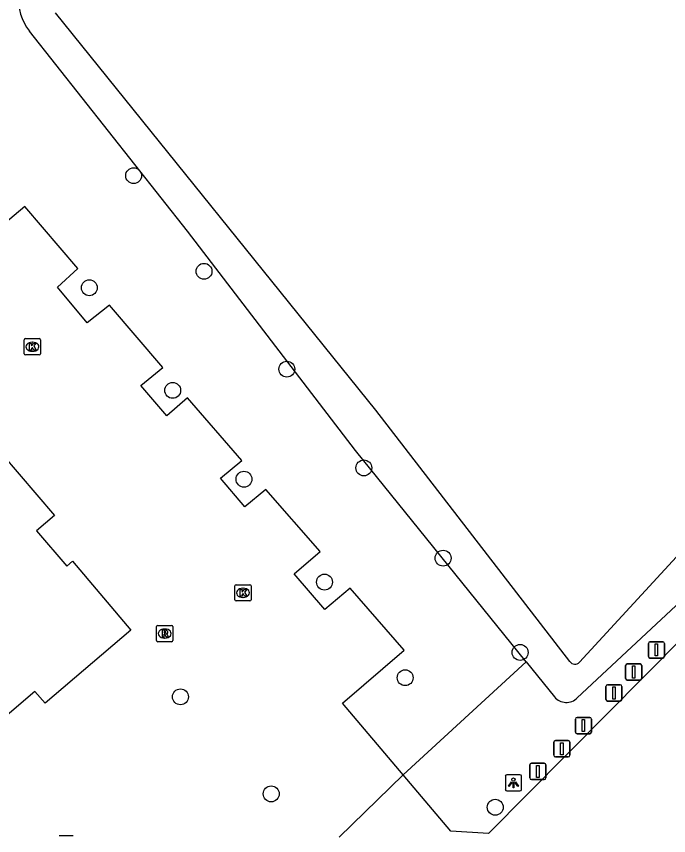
# Model space of a CAD drawing. Extents: x 162186 to 163152, y 385513 to 386513.
# Drawn here: x 163049.1 to 163089.3, y 386377.2 to 386427.6 of the extents above; entities that cross this region are included whole.
import ezdxf

# ---------------------------------------------------------------- set-up
doc = ezdxf.new("R2010")
doc.units = 0
for name, color, linetype in [('IMGEO_Afsluitpaal', 7, 'Continuous'), ('IMGEO_Boom', 7, 'Continuous'), ('IMGEO_Groenvoorziening', 7, 'Continuous'), ('IMGEO_Kolk', 7, 'Continuous'), ('IMGEO_Lichtpunt', 7, 'Continuous'), ('IMGEO_Pand', 7, 'Continuous'), ('IMGEO_Rijbaan_lokaal_open', 7, 'Continuous'), ('IMGEO_Rioolput', 7, 'Continuous'), ('IMGEO_Waterloop', 7, 'Continuous')]:
    doc.layers.add(name, color=color, linetype=linetype)

msp = doc.modelspace()

# ---------------------------------------------------------------- linework, layer by layer
at = {"layer": 'IMGEO_Afsluitpaal'}
for p, q in [((163088.058, 386388.199), (163088.058, 386388.999)), ((163088.058, 386388.999), (163088.058, 386388.199)), ((163088.158, 386389.099), (163088.948, 386389.099)), ((163088.948, 386389.099), (163088.158, 386389.099)), ((163089.048, 386388.999), (163089.048, 386388.199)), ((163089.048, 386388.199), (163089.048, 386388.999)), ((163088.948, 386388.099), (163088.158, 386388.099)), ((163088.158, 386388.099), (163088.948, 386388.099)), ((163086.657, 386386.835), (163086.657, 386387.635)), ((163086.657, 386387.635), (163086.657, 386386.835)), ((163086.757, 386387.735), (163087.547, 386387.735)), ((163087.547, 386387.735), (163086.757, 386387.735)), ((163087.647, 386387.635), (163087.647, 386386.835)), ((163087.647, 386386.835), (163087.647, 386387.635)), ((163085.441, 386385.545), (163085.441, 386386.345)), ((163085.441, 386386.345), (163085.441, 386385.545)), ((163085.541, 386386.445), (163086.331, 386386.445)), ((163086.331, 386386.445), (163085.541, 386386.445)), ((163086.431, 386386.345), (163086.431, 386385.545)), ((163086.431, 386385.545), (163086.431, 386386.345)), ((163087.547, 386386.735), (163086.757, 386386.735)), ((163086.757, 386386.735), (163087.547, 386386.735)), ((163086.331, 386385.445), (163085.541, 386385.445)), ((163085.541, 386385.445), (163086.331, 386385.445)), ((163083.56, 386383.537), (163083.56, 386384.337)), ((163083.56, 386384.337), (163083.56, 386383.537)), ((163083.66, 386384.437), (163084.45, 386384.437)), ((163084.45, 386384.437), (163083.66, 386384.437)), ((163084.55, 386384.337), (163084.55, 386383.537)), ((163084.55, 386383.537), (163084.55, 386384.337)), ((163084.45, 386383.437), (163083.66, 386383.437)), ((163083.66, 386383.437), (163084.45, 386383.437)), ((163082.23, 386382.107), (163082.23, 386382.907)), ((163082.23, 386382.907), (163082.23, 386382.107)), ((163082.33, 386383.007), (163083.12, 386383.007)), ((163083.12, 386383.007), (163082.33, 386383.007)), ((163083.22, 386382.907), (163083.22, 386382.107)), ((163083.22, 386382.107), (163083.22, 386382.907)), ((163083.12, 386382.007), (163082.33, 386382.007)), ((163082.33, 386382.007), (163083.12, 386382.007)), ((163080.75, 386380.71), (163080.75, 386381.51)), ((163080.75, 386381.51), (163080.75, 386380.71)), ((163080.85, 386381.61), (163081.64, 386381.61)), ((163081.64, 386381.61), (163080.85, 386381.61)), ((163081.74, 386381.51), (163081.74, 386380.71)), ((163081.74, 386380.71), (163081.74, 386381.51)), ((163081.64, 386380.61), (163080.85, 386380.61)), ((163080.85, 386380.61), (163081.64, 386380.61))]:
    msp.add_line(p, q, dxfattribs=at)
for points in [[(163088.478, 386388.974), (163088.628, 386388.974), (163088.628, 386388.224), (163088.478, 386388.224), (163088.478, 386388.974)], [(163087.077, 386387.61), (163087.227, 386387.61), (163087.227, 386386.86), (163087.077, 386386.86), (163087.077, 386387.61)], [(163085.861, 386386.32), (163086.011, 386386.32), (163086.011, 386385.57), (163085.861, 386385.57), (163085.861, 386386.32)], [(163083.98, 386384.312), (163084.13, 386384.312), (163084.13, 386383.562), (163083.98, 386383.562), (163083.98, 386384.312)], [(163082.65, 386382.882), (163082.8, 386382.882), (163082.8, 386382.132), (163082.65, 386382.132), (163082.65, 386382.882)], [(163081.17, 386381.485), (163081.32, 386381.485), (163081.32, 386380.735), (163081.17, 386380.735), (163081.17, 386381.485)]]:
    msp.add_lwpolyline(points, dxfattribs=at)
for centre, start, end in [((163088.158, 386388.999), 90, 180), ((163088.158, 386388.999), 90, 180), ((163088.948, 386388.999), 0, 90), ((163088.948, 386388.999), 360, 90), ((163088.158, 386388.199), 180, 270), ((163088.158, 386388.199), 180, 270), ((163088.948, 386388.199), 270, 0), ((163088.948, 386388.199), 270, 0), ((163086.757, 386387.635), 90, 180), ((163086.757, 386387.635), 90, 180), ((163087.547, 386387.635), 0, 90), ((163087.547, 386387.635), 360, 90), ((163086.757, 386386.835), 180, 270), ((163086.757, 386386.835), 180, 270), ((163087.547, 386386.835), 270, 0), ((163087.547, 386386.835), 270, 0), ((163085.541, 386386.345), 90, 180), ((163085.541, 386386.345), 90, 180), ((163086.331, 386386.345), 0, 90), ((163086.331, 386386.345), 360, 90), ((163085.541, 386385.545), 180, 270), ((163085.541, 386385.545), 180, 270), ((163086.331, 386385.545), 270, 0), ((163086.331, 386385.545), 270, 0), ((163083.66, 386384.337), 90, 180), ((163083.66, 386384.337), 90, 180), ((163084.45, 386384.337), 0, 90), ((163084.45, 386384.337), 360, 90), ((163083.66, 386383.537), 180, 270), ((163083.66, 386383.537), 180, 270), ((163084.45, 386383.537), 270, 0), ((163084.45, 386383.537), 270, 0), ((163082.33, 386382.907), 90, 180), ((163082.33, 386382.907), 90, 180), ((163083.12, 386382.907), 0, 90), ((163083.12, 386382.907), 360, 90), ((163082.33, 386382.107), 180, 270), ((163082.33, 386382.107), 180, 270), ((163083.12, 386382.107), 270, 0), ((163083.12, 386382.107), 270, 0), ((163080.85, 386381.51), 90, 180), ((163080.85, 386381.51), 90, 180), ((163081.64, 386381.51), 0, 90), ((163081.64, 386381.51), 360, 90), ((163080.85, 386380.71), 180, 270), ((163080.85, 386380.71), 180, 270), ((163081.64, 386380.71), 270, 0), ((163081.64, 386380.71), 270, 0)]:
    msp.add_arc(centre, 0.1, start, end, dxfattribs=at)
at = {"layer": 'IMGEO_Boom'}
for centre in [(163056.327, 386417.815), (163060.668, 386411.923), (163053.597, 386410.91), (163065.771, 386405.891), (163058.737, 386404.586), (163070.518, 386399.809), (163063.129, 386399.113), (163075.405, 386394.247), (163068.092, 386392.776), (163080.152, 386388.443), (163073.068, 386386.884), (163059.212, 386385.709), (163064.81, 386379.727), (163078.62, 386378.903)]:
    msp.add_circle(centre, 0.489, dxfattribs=at)
at = {"layer": 'IMGEO_Groenvoorziening'}
for points in [[(163072.942, 386380.901), (163069.206, 386385.311), (163073, 386388.577), (163069.682, 386392.41), (163068.12, 386391.086), (163066.23, 386393.281), (163067.833, 386394.658), (163064.483, 386398.484), (163063.192, 386397.411), (163061.677, 386399.168), (163062.994, 386400.275), (163059.658, 386404.118), (163058.376, 386403.014), (163056.779, 386404.886), (163058.119, 386405.995), (163054.841, 386409.843), (163053.463, 386408.754), (163051.633, 386410.936), (163052.878, 386412.09), (163049.611, 386415.914), (163048.304, 386414.816)], [(163072.942, 386380.901), (163080.524, 386387.866)]]:
    msp.add_lwpolyline(points, dxfattribs=at)
at = {"layer": 'IMGEO_Kolk'}
for p, q in [((163049.584, 386406.847), (163049.584, 386407.699)), ((163049.659, 386407.773), (163050.511, 386407.773)), ((163050.072, 386407.553), (163050.097, 386407.553)), ((163050.585, 386407.699), (163050.585, 386406.847)), ((163050.095, 386406.993), (163050.07, 386406.993)), ((163050.511, 386406.773), (163049.659, 386406.773)), ((163062.569, 386391.689), (163062.569, 386392.541)), ((163062.644, 386392.615), (163063.496, 386392.615)), ((163063.057, 386392.395), (163063.082, 386392.395)), ((163063.57, 386392.541), (163063.57, 386391.689)), ((163063.496, 386391.615), (163062.644, 386391.615)), ((163063.08, 386391.835), (163063.055, 386391.835)), ((163051.744, 386377.156), (163052.596, 386377.156))]:
    msp.add_line(p, q, dxfattribs=at)
for points in [[(163049.584, 386406.847), (163049.584, 386407.699)], [(163049.659, 386407.773), (163050.511, 386407.773)], [(163050.585, 386407.699), (163050.585, 386406.847)], [(163049.905, 386407.473), (163050.028, 386407.473), (163050.028, 386407.322), (163050.158, 386407.473), (163050.322, 386407.473), (163050.176, 386407.322), (163050.329, 386407.073), (163050.177, 386407.073), (163050.092, 386407.237), (163050.028, 386407.17), (163050.028, 386407.073), (163049.905, 386407.073), (163049.905, 386407.473)], [(163050.511, 386406.773), (163049.659, 386406.773)], [(163062.569, 386391.689), (163062.569, 386392.541)], [(163062.644, 386392.615), (163063.496, 386392.615)], [(163063.57, 386392.541), (163063.57, 386391.689)], [(163062.89, 386392.315), (163063.013, 386392.315), (163063.013, 386392.164), (163063.143, 386392.315), (163063.307, 386392.315), (163063.161, 386392.164), (163063.314, 386391.915), (163063.162, 386391.915), (163063.077, 386392.079), (163063.013, 386392.012), (163063.013, 386391.915), (163062.89, 386391.915), (163062.89, 386392.315)], [(163063.496, 386391.615), (163062.644, 386391.615)], [(163051.744, 386377.156), (163052.596, 386377.156)]]:
    msp.add_lwpolyline(points, dxfattribs=at)
for centre, start, end in [((163049.661, 386407.697), 91.552, 178.448), ((163049.661, 386407.697), 91.552, 178.448), ((163050.509, 386407.697), 1.552, 88.448), ((163050.509, 386407.697), 1.552, 88.448), ((163049.661, 386406.849), 181.552, 268.448), ((163049.661, 386406.849), 181.552, 268.448), ((163050.509, 386406.849), 271.552, 358.448), ((163050.509, 386406.849), 271.552, 358.448), ((163062.646, 386392.539), 91.552, 178.448), ((163062.646, 386392.539), 91.552, 178.448), ((163063.494, 386392.539), 1.552, 88.448), ((163063.494, 386392.539), 1.552, 88.448), ((163062.646, 386391.691), 181.552, 268.448), ((163062.646, 386391.691), 181.552, 268.448), ((163063.494, 386391.691), 271.552, 358.448), ((163063.494, 386391.691), 271.552, 358.448)]:
    msp.add_arc(centre, 0.0765, start, end, dxfattribs=at)
for centre, major_axis, ratio, start_param, end_param in [((163050.071, 386407.273), (-0.387, 0.002), 0.722429, 4.712389, 7.853982), ((163050.096, 386407.273), (-0.39, 0.002), 0.717154, 1.570796, 4.712389), ((163063.056, 386392.115), (-0.387, 0.002), 0.722429, 4.712389, 7.853982), ((163063.081, 386392.115), (-0.39, 0.002), 0.717154, 1.570796, 4.712389)]:
    msp.add_ellipse(centre, major_axis=major_axis, ratio=ratio, start_param=start_param, end_param=end_param, dxfattribs=at)
at = {"layer": 'IMGEO_Lichtpunt'}
for p, q in [((163079.242, 386380.809), (163079.242, 386380.002)), ((163079.242, 386380.809), (163079.242, 386380.002)), ((163080.144, 386380.904), (163079.336, 386380.904)), ((163080.144, 386380.904), (163079.336, 386380.904)), ((163080.238, 386380.002), (163080.238, 386380.809)), ((163080.238, 386380.002), (163080.238, 386380.809)), ((163079.336, 386379.908), (163080.144, 386379.908)), ((163079.336, 386379.908), (163080.144, 386379.908))]:
    msp.add_line(p, q, dxfattribs=at)
for points in [[(163079.616, 386380.473), (163079.655, 386380.445), (163079.467, 386380.183), (163079.429, 386380.21), (163079.616, 386380.473)], [(163079.718, 386380.425), (163079.765, 386380.425), (163079.765, 386380.103), (163079.718, 386380.103), (163079.718, 386380.425)], [(163079.828, 386380.445), (163079.866, 386380.472), (163080.053, 386380.21), (163080.014, 386380.182), (163079.828, 386380.445)]]:
    msp.add_lwpolyline(points, dxfattribs=at)
msp.add_circle((163079.741, 386380.607), 0.0994, dxfattribs=at)
for centre, start, end in [((163079.336, 386380.809), 90, 180), ((163079.336, 386380.809), 90, 180), ((163080.144, 386380.809), 0, 90), ((163080.144, 386380.809), 0, 90), ((163079.336, 386380.002), 180, 270), ((163079.336, 386380.002), 180, 270), ((163080.144, 386380.002), 270, 0), ((163080.144, 386380.002), 270, 360)]:
    msp.add_arc(centre, 0.0946, start, end, dxfattribs=at)
at = {"layer": 'IMGEO_Pand'}
msp.add_lwpolyline([(163041.635, 386408.334), (163051.439, 386396.872), (163050.345, 386395.936), (163052.204, 386393.762), (163052.553, 386394.064), (163056.148, 386389.818), (163050.868, 386385.309), (163050.24, 386386.044), (163042.379, 386379.332)], dxfattribs=at)
at = {"layer": 'IMGEO_Rijbaan_lokaal_open'}
for points in [[(163124.207, 386423.651), (163078.206, 386377.288), (163075.889, 386377.424), (163072.942, 386380.901)], [(163072.942, 386380.901), (163069, 386377.06)]]:
    msp.add_lwpolyline(points, dxfattribs=at)
at = {"layer": 'IMGEO_Rioolput'}
for p, q in [((163057.741, 386389.178), (163057.741, 386390.03)), ((163057.816, 386390.104), (163058.668, 386390.104)), ((163058.229, 386389.884), (163058.254, 386389.884)), ((163058.742, 386390.03), (163058.742, 386389.178)), ((163058.252, 386389.324), (163058.227, 386389.324)), ((163058.668, 386389.104), (163057.816, 386389.104))]:
    msp.add_line(p, q, dxfattribs=at)
for points in [[(163057.741, 386389.178), (163057.741, 386390.03)], [(163057.816, 386390.104), (163058.668, 386390.104)], [(163058.742, 386390.03), (163058.742, 386389.178)], [(163058.33, 386389.802), (163058.078, 386389.804), (163058.078, 386389.404)], [(163058.078, 386389.404), (163058.202, 386389.404), (163058.202, 386389.566), (163058.213, 386389.566)], [(163058.256, 386389.723), (163058.202, 386389.723), (163058.202, 386389.642)], [(163058.202, 386389.642), (163058.254, 386389.642)], [(163058.26, 386389.537), (163058.331, 386389.404), (163058.471, 386389.404), (163058.406, 386389.53)], [(163058.668, 386389.104), (163057.816, 386389.104)]]:
    msp.add_lwpolyline(points, dxfattribs=at)
for centre, radius, start, end in [((163057.818, 386390.028), 0.0765, 91.552, 178.448), ((163057.818, 386390.028), 0.0765, 91.552, 178.448), ((163058.666, 386390.028), 0.0765, 1.552, 88.448), ((163058.666, 386390.028), 0.0765, 1.552, 88.448), ((163058.212, 386389.513), 0.0533, 26.0293, 88.6989), ((163058.238, 386389.831), 0.19, 274.7715, 282.9687), ((163058.262, 386389.627), 0.0964, 77.0061, 93.1865), ((163058.276, 386389.684), 0.0378, 276.6634, 79.6772), ((163058.329, 386389.692), 0.109, 350.3612, 89.416), ((163058.327, 386389.692), 0.112, 277.5842, 350.9817), ((163058.311, 386389.477), 0.108, 29.5134, 73.7905), ((163057.818, 386389.18), 0.0765, 181.552, 268.448), ((163057.818, 386389.18), 0.0765, 181.552, 268.448), ((163058.666, 386389.18), 0.0765, 271.552, 358.448), ((163058.666, 386389.18), 0.0765, 271.552, 358.448)]:
    msp.add_arc(centre, radius, start, end, dxfattribs=at)
for centre, major_axis, ratio, start_param, end_param in [((163058.228, 386389.604), (-0.387, 0.002), 0.722429, 4.712389, 7.853982), ((163058.253, 386389.604), (-0.39, 0.002), 0.717154, 1.570796, 4.712389)]:
    msp.add_ellipse(centre, major_axis=major_axis, ratio=ratio, start_param=start_param, end_param=end_param, dxfattribs=at)
at = {"layer": 'IMGEO_Waterloop'}
for points in [[(163083.213, 386387.876), (163071.262, 386403.371), (163051.515, 386427.839)], [(163080.524, 386387.866), (163069.996, 386400.882), (163059.64, 386414.403), (163049.911, 386426.726)], [(163093.609, 386398.037), (163090.268, 386394.852), (163083.809, 386387.84)], [(163083.676, 386385.642), (163092.197, 386393.59), (163095.131, 386396.586)], [(163080.524, 386387.866), (163082.271, 386385.707)]]:
    msp.add_lwpolyline(points, dxfattribs=at)
for centre, radius, start, end in [((163052.196, 386428.601), 2.956, 127.344, 219.3717), ((163083.527, 386388.117), 0.395, 217.4859, 315.6009), ((163083.003, 386386.302), 0.943, 219.1166, 315.5857)]:
    msp.add_arc(centre, radius, start, end, dxfattribs=at)

doc.saveas('drawing.dxf')
